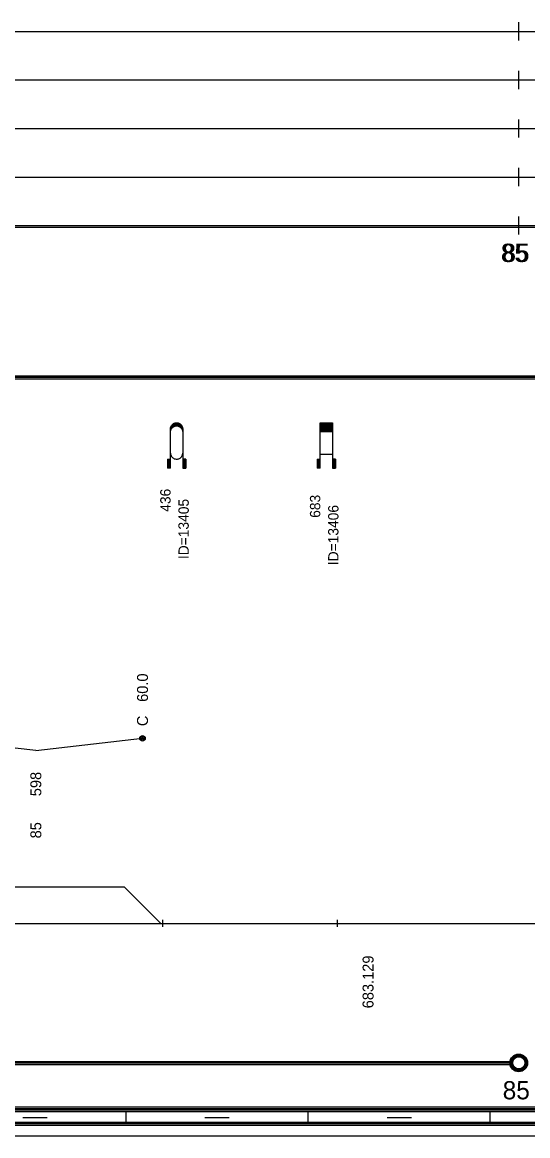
# Model space of a CAD drawing. Extents: x 2 to 10148, y 0 to 380.
# Drawn here: x 8717.9 to 8801.2, y 0 to 183.5 of the extents above; entities that cross this region are included whole.
import ezdxf

# ---------------------------------------------------------------- set-up
doc = ezdxf.new("R2010")
doc.units = 0
for name, color, linetype in [('CARA_S_OBJEKTY', 7, 'Continuous'), ('KRIV1_CARA', 7, 'Continuous'), ('KRIV1_TEXT', 7, 'Continuous'), ('OBJEKTY_TEXT', 7, 'Continuous'), ('OBJEKTY_TVAR', 7, 'Continuous'), ('RAM', 7, 'Continuous'), ('REZERVA', 7, 'Continuous'), ('RYCHL_RASTR', 7, 'Continuous'), ('RYCHL_STAN', 7, 'Continuous'), ('STAN_CARA', 7, 'Continuous'), ('STAN_TEXT', 7, 'Continuous')]:
    doc.layers.add(name, color=color, linetype=linetype)

msp = doc.modelspace()

# ---------------------------------------------------------------- linework, layer by layer
for p, q in [((8741, 35.59), (8741, 34.4)), ((8769.76, 35.59), (8769.76, 34.4))]:
    msp.add_line(p, q)
at = {"layer": 'CARA_S_OBJEKTY'}
for p, q in [((8072.18, 125.25), (9138.15, 125.25)), ((8072.18, 125), (9138.15, 125)), ((8072.18, 124.75), (9138.15, 124.75))]:
    msp.add_line(p, q, dxfattribs=at)
at = {"layer": 'KRIV1_CARA'}
for p, q in [((8705.57, 41.02), (8734.71, 41.02)), ((8734.71, 41.02), (8740.71, 35)), ((8072.18, 35), (9138.15, 35))]:
    msp.add_line(p, q, dxfattribs=at)
at = {"layer": 'KRIV1_TEXT'}
for q in [(8702.57, 65.5), (8737.71, 65.5)]:
    msp.add_line((8720.14, 63.5), q, dxfattribs=at)
for radius in [0.45, 0.3, 0.15]:
    msp.add_circle((8737.71, 65.5), radius, dxfattribs=at)
at = {"layer": 'OBJEKTY_TVAR'}
for p, q in [((8742.97, 117.43), (8743.09, 117.47)), ((8743.02, 117.45), (8743.64, 117.45)), ((8743.09, 117.47), (8743.23, 117.49)), ((8743.23, 117.49), (8743.34, 117.5)), ((8743.34, 117.5), (8743.47, 117.49)), ((8743.47, 117.49), (8743.6, 117.46)), ((8743.6, 117.46), (8743.71, 117.43)), ((8766.99, 110), (8766.99, 117.5)), ((8766.99, 117.5), (8768.99, 117.5)), ((8766.99, 117.45), (8768.99, 117.45)), ((8768.99, 117.5), (8768.99, 110)), ((8742.33, 116.5), (8742.34, 116.65)), ((8742.33, 116.55), (8742.51, 116.55)), ((8742.33, 110), (8742.33, 116.5)), ((8742.33, 116.5), (8742.48, 116.5)), ((8742.33, 116.45), (8742.45, 116.45)), ((8742.33, 116.4), (8742.42, 116.4)), ((8742.33, 116.35), (8742.4, 116.35)), ((8742.33, 116.3), (8742.38, 116.3)), ((8742.33, 116.25), (8742.37, 116.25)), ((8742.33, 116.2), (8742.36, 116.2)), ((8742.33, 116.15), (8742.35, 116.15)), ((8742.33, 115.98), (8742.34, 116.13)), ((8742.33, 116.1), (8742.34, 116.1)), ((8742.34, 116.65), (8742.38, 116.81)), ((8742.34, 116.65), (8742.59, 116.65)), ((8742.34, 116.6), (8742.55, 116.6)), ((8742.34, 116.13), (8742.38, 116.28)), ((8742.35, 116.7), (8742.64, 116.7)), ((8742.36, 116.75), (8742.7, 116.75)), ((8742.38, 116.81), (8742.44, 116.95)), ((8742.38, 116.8), (8742.76, 116.8)), ((8742.38, 116.28), (8742.44, 116.43)), ((8742.39, 116.85), (8742.84, 116.85)), ((8742.41, 116.9), (8742.95, 116.9)), ((8742.44, 116.95), (8742.5, 117.06)), ((8742.44, 116.95), (8743.1, 116.95)), ((8742.44, 116.43), (8742.5, 116.53)), ((8742.46, 117), (8744.2, 117)), ((8742.49, 117.05), (8744.17, 117.05)), ((8742.5, 117.06), (8742.59, 117.18)), ((8742.5, 116.53), (8742.59, 116.65)), ((8742.53, 117.1), (8744.13, 117.1)), ((8742.57, 117.15), (8744.09, 117.15)), ((8742.59, 117.18), (8742.68, 117.26)), ((8742.59, 116.65), (8742.68, 116.74)), ((8742.62, 117.2), (8744.04, 117.2)), ((8742.67, 117.25), (8743.99, 117.25)), ((8742.68, 117.26), (8742.81, 117.35)), ((8742.68, 116.74), (8742.81, 116.83)), ((8742.73, 117.3), (8743.93, 117.3)), ((8742.8, 117.35), (8743.86, 117.35)), ((8742.81, 117.35), (8742.94, 117.42)), ((8742.81, 116.83), (8742.94, 116.9)), ((8742.89, 117.4), (8743.77, 117.4)), ((8742.94, 117.42), (8742.97, 117.43)), ((8742.94, 116.9), (8742.97, 116.91)), ((8742.97, 116.91), (8743.09, 116.95)), ((8743.09, 116.95), (8743.23, 116.97)), ((8743.23, 116.97), (8743.34, 116.98)), ((8743.34, 116.98), (8743.47, 116.97)), ((8743.47, 116.97), (8743.6, 116.94)), ((8743.56, 116.95), (8744.22, 116.95)), ((8743.6, 116.94), (8743.71, 116.9)), ((8743.71, 117.43), (8743.82, 117.37)), ((8743.71, 116.9), (8743.82, 116.85)), ((8743.71, 116.9), (8744.25, 116.9)), ((8743.82, 117.37), (8743.89, 117.32)), ((8743.82, 116.85), (8744.27, 116.85)), ((8743.82, 116.85), (8743.89, 116.8)), ((8743.89, 117.32), (8744.04, 117.21)), ((8743.89, 116.8), (8744.04, 116.68)), ((8743.9, 116.8), (8744.28, 116.8)), ((8743.96, 116.75), (8744.3, 116.75)), ((8744.02, 116.7), (8744.31, 116.7)), ((8744.04, 117.21), (8744.12, 117.11)), ((8744.04, 116.68), (8744.12, 116.59)), ((8744.07, 116.65), (8744.32, 116.65)), ((8744.11, 116.6), (8744.32, 116.6)), ((8744.12, 117.11), (8744.21, 116.98)), ((8744.12, 116.59), (8744.21, 116.46)), ((8744.15, 116.55), (8744.33, 116.55)), ((8744.18, 116.5), (8744.33, 116.5)), ((8744.21, 116.98), (8744.25, 116.89)), ((8744.21, 116.46), (8744.25, 116.37)), ((8744.21, 116.45), (8744.33, 116.45)), ((8744.24, 116.4), (8744.33, 116.4)), ((8744.25, 116.89), (8744.29, 116.77)), ((8744.25, 116.37), (8744.29, 116.24)), ((8744.26, 116.35), (8744.33, 116.35)), ((8744.28, 116.3), (8744.33, 116.3)), ((8744.29, 116.77), (8744.32, 116.65)), ((8744.29, 116.25), (8744.33, 116.25)), ((8744.29, 116.24), (8744.32, 116.13)), ((8744.3, 116.2), (8744.33, 116.2)), ((8744.31, 116.15), (8744.33, 116.15)), ((8744.32, 116.65), (8744.33, 116.56)), ((8744.32, 116.13), (8744.33, 116.03)), ((8744.32, 116.1), (8744.33, 116.1)), ((8744.33, 116.56), (8744.33, 116.5)), ((8744.33, 116.5), (8744.33, 110)), ((8744.33, 116.03), (8744.33, 115.98)), ((8766.99, 117.4), (8768.99, 117.4)), ((8766.99, 117.35), (8768.99, 117.35)), ((8766.99, 117.3), (8768.99, 117.3)), ((8766.99, 117.25), (8768.99, 117.25)), ((8766.99, 117.2), (8768.99, 117.2)), ((8766.99, 117.15), (8768.99, 117.15)), ((8766.99, 117.1), (8768.99, 117.1)), ((8766.99, 117.05), (8768.99, 117.05)), ((8766.99, 117), (8768.99, 117)), ((8766.99, 116.95), (8768.99, 116.95)), ((8766.99, 116.9), (8768.99, 116.9)), ((8766.99, 116.85), (8768.99, 116.85)), ((8766.99, 116.8), (8768.99, 116.8)), ((8766.99, 116.75), (8768.99, 116.75)), ((8766.99, 116.7), (8768.99, 116.7)), ((8766.99, 116.65), (8768.99, 116.65)), ((8766.99, 116.6), (8768.99, 116.6)), ((8766.99, 116.55), (8768.99, 116.55)), ((8766.99, 116.5), (8768.99, 116.5)), ((8766.99, 116.45), (8768.99, 116.45)), ((8766.99, 116.4), (8768.99, 116.4)), ((8766.99, 116.35), (8768.99, 116.35)), ((8766.99, 116.3), (8768.99, 116.3)), ((8766.99, 116.25), (8768.99, 116.25)), ((8766.99, 116.2), (8768.99, 116.2)), ((8766.99, 116.15), (8768.99, 116.15)), ((8766.99, 116.1), (8768.99, 116.1)), ((8766.99, 116.05), (8768.99, 116.05)), ((8742.33, 112.5), (8742.34, 112.35)), ((8742.34, 112.35), (8742.38, 112.2)), ((8742.38, 112.2), (8742.44, 112.05)), ((8742.44, 112.05), (8742.5, 111.95)), ((8742.5, 111.95), (8742.59, 111.83)), ((8744.12, 111.9), (8744.21, 112.02)), ((8744.21, 112.02), (8744.25, 112.11)), ((8744.25, 112.11), (8744.29, 112.24)), ((8744.29, 112.24), (8744.32, 112.35)), ((8744.32, 112.35), (8744.33, 112.45)), ((8744.33, 112.45), (8744.33, 112.5)), ((8766.99, 112.31), (8768.99, 112.31)), ((8741.83, 111.5), (8742.33, 111.5)), ((8741.83, 111.5), (8741.83, 110)), ((8741.88, 111.5), (8741.88, 110)), ((8741.93, 111.5), (8741.93, 110)), ((8741.98, 111.5), (8741.98, 110)), ((8742.03, 111.5), (8742.03, 110)), ((8742.08, 111.5), (8742.08, 110)), ((8742.13, 111.5), (8742.13, 110)), ((8742.18, 111.5), (8742.18, 110)), ((8742.23, 111.5), (8742.23, 110)), ((8742.28, 111.5), (8742.28, 110)), ((8742.59, 111.83), (8742.68, 111.74)), ((8742.68, 111.74), (8742.81, 111.65)), ((8742.81, 111.65), (8742.94, 111.58)), ((8742.94, 111.58), (8742.97, 111.57)), ((8742.97, 111.57), (8743.09, 111.53)), ((8743.09, 111.53), (8743.23, 111.51)), ((8743.23, 111.51), (8743.34, 111.5)), ((8743.34, 111.5), (8743.47, 111.51)), ((8743.47, 111.51), (8743.6, 111.54)), ((8743.6, 111.54), (8743.71, 111.58)), ((8743.71, 111.58), (8743.82, 111.63)), ((8743.82, 111.63), (8743.89, 111.68)), ((8743.89, 111.68), (8744.04, 111.8)), ((8744.04, 111.8), (8744.12, 111.9)), ((8744.83, 111.5), (8744.33, 111.5)), ((8744.38, 111.5), (8744.38, 110)), ((8744.43, 111.5), (8744.43, 110)), ((8744.48, 111.5), (8744.48, 110)), ((8744.53, 111.5), (8744.53, 110)), ((8744.58, 111.5), (8744.58, 110)), ((8744.63, 111.5), (8744.63, 110)), ((8744.68, 111.5), (8744.68, 110)), ((8744.73, 111.5), (8744.73, 110)), ((8744.78, 111.5), (8744.78, 110)), ((8744.83, 111.5), (8744.83, 110)), ((8766.49, 111.5), (8766.99, 111.5)), ((8766.49, 111.5), (8766.49, 110)), ((8766.54, 111.5), (8766.54, 110)), ((8766.59, 111.5), (8766.59, 110)), ((8766.64, 111.5), (8766.64, 110)), ((8766.69, 111.5), (8766.69, 110)), ((8766.74, 111.5), (8766.74, 110)), ((8766.79, 111.5), (8766.79, 110)), ((8766.84, 111.5), (8766.84, 110)), ((8766.89, 111.5), (8766.89, 110)), ((8766.94, 111.5), (8766.94, 110)), ((8769.49, 111.5), (8768.99, 111.5)), ((8769.04, 111.5), (8769.04, 110)), ((8769.09, 111.5), (8769.09, 110)), ((8769.14, 111.5), (8769.14, 110)), ((8769.19, 111.5), (8769.19, 110)), ((8769.24, 111.5), (8769.24, 110)), ((8769.29, 111.5), (8769.29, 110)), ((8769.34, 111.5), (8769.34, 110)), ((8769.39, 111.5), (8769.39, 110)), ((8769.44, 111.5), (8769.44, 110)), ((8769.49, 111.5), (8769.49, 110)), ((8742.33, 110), (8741.83, 110)), ((8744.33, 110), (8744.83, 110)), ((8766.99, 110), (8766.49, 110)), ((8768.99, 110), (8769.49, 110))]:
    msp.add_line(p, q, dxfattribs=at)
at = {"layer": 'RAM'}
for p, q in [((8072.18, 4.75), (9138.15, 4.75)), ((8072.18, 4.5), (9138.15, 4.5)), ((8072.18, 4.25), (9138.15, 4.25)), ((8072.18, 4), (9138.15, 4)), ((8735, 2), (8735, 4)), ((8765, 2), (8765, 4)), ((8795, 2), (8795, 4)), ((8072.18, 2.25), (9138.15, 2.25)), ((8072.18, 2), (9138.15, 2)), ((8718, 3), (8722, 3)), ((8748, 3), (8752, 3)), ((8778, 3), (8782, 3)), ((8072.18, 1.75), (9138.15, 1.75)), ((8072.18, 0), (9138.15, 0))]:
    msp.add_line(p, q, dxfattribs=at)
at = {"layer": 'REZERVA'}
for radius in [1.45, 1.4, 1.35, 1.3, 1.25, 1.2, 1.15, 1.1, 1.05, 1]:
    msp.add_circle((8799.68, 12), radius, dxfattribs=at)
at = {"layer": 'RYCHL_RASTR'}
for p, q in [((8799.68, 180.5), (8799.68, 183.5)), ((8072.18, 182), (9140.39, 182)), ((8799.68, 172.5), (8799.68, 175.5)), ((8072.18, 174), (9140.39, 174)), ((8799.68, 164.5), (8799.68, 167.5)), ((8072.18, 166), (9140.39, 166)), ((8072.18, 158), (9140.39, 158)), ((8799.68, 156.5), (8799.68, 159.5)), ((8799.68, 148.5), (8799.68, 151.5)), ((8072.18, 150), (9138.15, 150)), ((8072.18, 149.75), (9138.15, 149.75))]:
    msp.add_line(p, q, dxfattribs=at)
at = {"layer": 'STAN_CARA'}
for p, q in [((8301.18, 12.25), (8798.18, 12.25)), ((8301.18, 12), (8798.18, 12)), ((8301.18, 12), (8798.18, 12)), ((8301.18, 11.75), (8798.18, 11.75))]:
    msp.add_line(p, q, dxfattribs=at)

# ---------------------------------------------------------------- texts
at = {"layer": 'KRIV1_TEXT'}
for s, p in [('60.0', (8738.61, 71.5)), ('C', (8738.61, 67.5)), ('598', (8721.04, 55.95)), ('85', (8721.04, 49)), ('683.129', (8775.76, 21))]:
    msp.add_text(s, height=1.8, rotation=90, dxfattribs=at).set_placement(p)
at = {"layer": 'OBJEKTY_TEXT'}
for s, p in [('436', (8742.33, 102.83)), ('ID=13405', (8745.33, 95.03)), ('683', (8766.99, 101.83)), ('ID=13406', (8769.99, 94.03))]:
    msp.add_text(s, height=1.7, rotation=90, dxfattribs=at).set_placement(p)
at = {"layer": 'RYCHL_STAN'}
for p in [(8796.74, 144), (8796.99, 144)]:
    msp.add_text('85', height=3, dxfattribs=at).set_placement(p)
at = {"layer": 'STAN_TEXT'}
msp.add_text('85', height=3, dxfattribs=at).set_placement((8797.04, 6))

doc.saveas('drawing.dxf')
